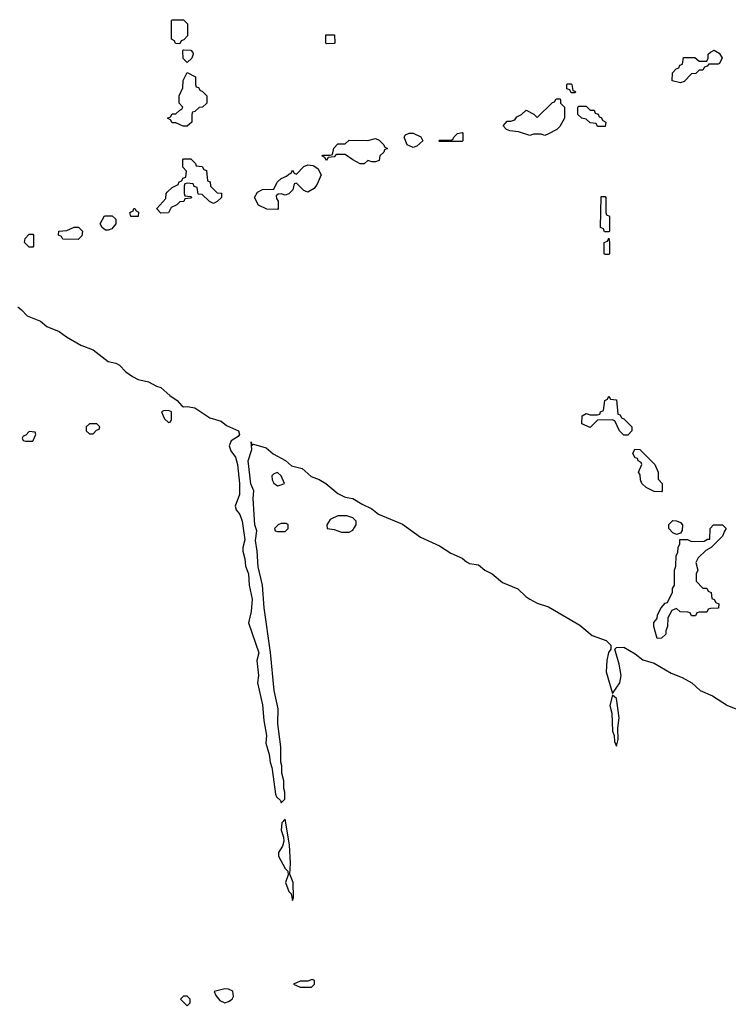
# Model space of a CAD drawing. Header units: inches. Extents: x 2701323 to 2964515, y 494916 to 722124.
# Tile 462 of 656: x 2854920 to 2858685, y 618743 to 623974. Entities that reach past the tile are written whole.
import ezdxf

# ---------------------------------------------------------------- set-up
doc = ezdxf.new("R2010")
doc.units = ezdxf.units.IN
doc.header["$MEASUREMENT"] = 0
doc.layers.add('C8651', color=7, linetype='Continuous')
doc.layers.add('C8652', color=7, linetype='Continuous')

msp = doc.modelspace()

# ---------------------------------------------------------------- linework, layer by layer
at = {"layer": 'C8651', "color": 2, "elevation": 2}
msp.add_lwpolyline([(2856259.1, 620000), (2856262, 619990), (2856279.8, 619859.8), (2856285.2, 619845.2), (2856306, 619826), (2856310, 619814), (2856328, 619832), (2856329.2, 619870), (2856323.7, 619890), (2856322.7, 619930), (2856313.2, 619970), (2856312.8, 620000)], dxfattribs=at)
for points in [[(2856330, 619726), (2856312.7, 619707.3), (2856308.3, 619668.3), (2856321, 619630), (2856322.8, 619610), (2856316.3, 619583.7), (2856294.8, 619550), (2856294.8, 619530), (2856330, 619464.7), (2856344.7, 619450), (2856346, 619430), (2856331.3, 619390), (2856350, 619342), (2856362, 619330), (2856370, 619294), (2856375.3, 619310), (2856372.7, 619390), (2856354.6, 619434.6), (2856359.3, 619490), (2856352.7, 619590)], [(2856473.6, 618873.6), (2856450, 618866), (2856410, 618866), (2856374, 618850), (2856410, 618834), (2856470, 618834), (2856486, 618850), (2856486, 618870)], [(2856010, 618825.2), (2855954, 618810), (2855962, 618790), (2855982.8, 618762.8), (2856010, 618751.3), (2856030, 618758), (2856048, 618770), (2856055.3, 618784.7), (2856053.2, 618813.2), (2856030, 618824)], [(2855810, 618786), (2855790, 618786), (2855774, 618770), (2855810, 618734), (2855826, 618750), (2855826, 618770)]]:
    msp.add_lwpolyline(points, close=True, dxfattribs=at)
at = {"layer": 'C8652', "color": 2, "elevation": 2}
for points in [[(2855770, 623846), (2855747.3, 623847.3), (2855742, 623862), (2855726, 623870), (2855726, 623970), (2855730, 623974), (2855790, 623974), (2855811.6, 623951.6), (2855811.6, 623888.4), (2855792.7, 623867.3), (2855778, 623862)], [(2856550, 623846), (2856546, 623850), (2856547.3, 623892.7), (2856592.7, 623892.7), (2856594, 623850), (2856590, 623848)], [(2855810, 623746), (2855788.4, 623768.4), (2855786, 623810), (2855790, 623814), (2855830, 623812), (2855839.6, 623799.6), (2855842, 623790), (2855834, 623770)], [(2858430, 623638), (2858386, 623650), (2858388.4, 623691.6), (2858407.3, 623712.7), (2858422, 623718), (2858427.3, 623732.7), (2858442, 623738), (2858447.3, 623772.7), (2858507.3, 623772.7), (2858530, 623754), (2858570, 623754), (2858578, 623770), (2858578, 623790), (2858590, 623802), (2858610, 623812), (2858636.9, 623796.9), (2858652, 623772), (2858638, 623742), (2858630, 623738), (2858582, 623738), (2858572.7, 623727.3), (2858558, 623722), (2858550, 623706), (2858530, 623706), (2858511.3, 623688.7), (2858490, 623686), (2858450, 623646)], [(2855810, 623408), (2855788.4, 623408.4), (2855750, 623426), (2855730, 623426), (2855722, 623442), (2855706, 623450), (2855722, 623458), (2855730, 623474), (2855750, 623474), (2855770, 623494), (2855782, 623498), (2855786, 623510), (2855768, 623530), (2855768, 623570), (2855787.3, 623612.7), (2855788.4, 623651.6), (2855810, 623694), (2855854, 623670), (2855854, 623630), (2855858, 623618), (2855870, 623614), (2855878, 623598), (2855890, 623594), (2855914, 623570), (2855914, 623530), (2855891.6, 623508.4), (2855872.7, 623507.3), (2855850, 623486), (2855838, 623482), (2855834, 623470), (2855834, 623430)], [(2857850, 623586), (2857842, 623602), (2857827.3, 623607.3), (2857826, 623630), (2857830, 623634), (2857850, 623634), (2857854, 623630), (2857858, 623598), (2857870, 623594), (2857874, 623590), (2857870, 623586)], [(2857710, 623358), (2857690, 623366), (2857650, 623366), (2857630, 623358), (2857570, 623378), (2857523.1, 623383.1), (2857506, 623390), (2857488, 623410), (2857510, 623434), (2857530, 623434), (2857550, 623442), (2857562, 623458), (2857586, 623470), (2857610, 623494), (2857651.6, 623471.6), (2857670, 623454), (2857750, 623534), (2857762, 623538), (2857770, 623554), (2857790, 623554), (2857794, 623550), (2857794, 623530), (2857814, 623510), (2857814, 623450), (2857790, 623406), (2857774, 623390), (2857730, 623368)], [(2857990, 623406), (2857982, 623422), (2857950, 623426), (2857930, 623446), (2857906, 623450), (2857886, 623470), (2857886, 623510), (2857890, 623514), (2857930, 623514), (2857950, 623494), (2857972.7, 623492.7), (2857978, 623478), (2857992.7, 623472.7), (2857998, 623458), (2858010, 623454), (2858018, 623438), (2858034, 623430), (2858030, 623406)], [(2857010, 623295.3), (2856978, 623310), (2856962, 623350), (2856970, 623362), (2856988.9, 623371.1), (2857010, 623371.3), (2857051.1, 623351.1), (2857062, 623330), (2857030, 623302)], [(2857150, 623326), (2857146, 623330), (2857150, 623334), (2857210, 623334), (2857222, 623338), (2857226, 623350), (2857246, 623370), (2857270, 623374), (2857274, 623370), (2857274, 623330), (2857270, 623326)], [(2856790, 623218), (2856770, 623226), (2856750, 623208), (2856728.7, 623208.7), (2856689, 623229), (2856650, 623258), (2856602, 623258), (2856590, 623246), (2856558, 623242), (2856550, 623226), (2856542, 623242), (2856526, 623250), (2856530, 623254), (2856570, 623254), (2856582, 623258), (2856588.4, 623291.6), (2856610, 623314), (2856650, 623314), (2856670, 623334), (2856770, 623332), (2856810, 623342), (2856830, 623334), (2856854, 623310), (2856858, 623298), (2856874, 623290), (2856858, 623282), (2856854, 623270), (2856834, 623250), (2856830, 623226), (2856810, 623218)], [(2855950, 622998), (2855928.9, 623008.9), (2855890, 623046), (2855867.3, 623047.3), (2855862, 623082), (2855847.3, 623087.3), (2855842, 623102), (2855810, 623106), (2855798, 623102), (2855794, 623090), (2855794, 623050), (2855798, 623038), (2855830, 623034), (2855834, 623030), (2855830, 623026), (2855798, 623022), (2855791.6, 623008.4), (2855770, 623006), (2855754, 622990), (2855724.7, 622975.3), (2855710, 622948), (2855670, 622946), (2855648.4, 622968.4), (2855648.4, 622971.6), (2855696.4, 623023.6), (2855698, 623050), (2855703.1, 623056.9), (2855730, 623082), (2855762, 623098), (2855767.3, 623112.7), (2855782, 623118), (2855787.3, 623132.7), (2855802, 623138), (2855806, 623170), (2855786, 623190), (2855786, 623230), (2855790, 623234), (2855830, 623234), (2855854, 623210), (2855858, 623198), (2855890, 623194), (2855898, 623178), (2855912.7, 623172.7), (2855918, 623118), (2855932.7, 623112.7), (2855934, 623090), (2855970, 623054), (2855992.7, 623052.7), (2855992, 623030), (2855970, 623008)], [(2856450, 623058), (2856430, 623066), (2856390, 623106), (2856378, 623102), (2856372, 623070), (2856350, 623048), (2856330, 623042), (2856310, 623048), (2856292.7, 623047.3), (2856282, 623038), (2856283.6, 623023.6), (2856294, 623010), (2856294, 622970), (2856290, 622966), (2856232.7, 622967.3), (2856189.2, 622989.2), (2856168, 623030), (2856183.1, 623056.9), (2856210, 623072), (2856270, 623074), (2856288, 623110), (2856308.9, 623131.1), (2856338, 623142), (2856350, 623154), (2856362, 623158), (2856370, 623174), (2856378, 623158), (2856390, 623154), (2856430, 623194), (2856450, 623202), (2856479.6, 623199.6), (2856503.6, 623183.6), (2856522, 623150), (2856499.6, 623100.4), (2856483.6, 623076.4)], [(2858050, 622846), (2858027.3, 622847.3), (2858022, 622862), (2858006, 622870), (2858010, 623034), (2858030, 623034), (2858034, 623030), (2858034, 622950), (2858038, 622938), (2858054, 622930), (2858054, 622850)], [(2855510, 622928), (2855506, 622950), (2855522, 622958), (2855526, 622970), (2855531.6, 622971.6), (2855538, 622958), (2855551.6, 622951.6), (2855550, 622928)], [(2855390, 622855.3), (2855376.4, 622856.4), (2855358, 622870), (2855348, 622890), (2855370, 622932), (2855411.6, 622931.6), (2855430, 622914), (2855430.7, 622889.3), (2855410, 622862)], [(2855230, 622806), (2855148.4, 622808.4), (2855142, 622822), (2855126, 622830), (2855128, 622850), (2855170, 622854), (2855210, 622872), (2855231.6, 622871.6), (2855254, 622850), (2855250, 622826)], [(2854970, 622766), (2854946, 622790), (2854948.4, 622811.6), (2854970, 622834), (2854990, 622834), (2854994, 622830), (2854994, 622770), (2854990, 622766)], [(2858030, 622726), (2858026, 622730), (2858026, 622790), (2858042, 622798), (2858050, 622814), (2858054, 622790), (2858054, 622730), (2858050, 622726)], [(2858130, 621766), (2858106, 621790), (2858082, 621842), (2858067.3, 621847.3), (2857990, 621846), (2857950, 621808), (2857907.3, 621827.3), (2857908, 621870), (2857930, 621882), (2857950, 621874), (2857990, 621874), (2858002, 621878), (2858006, 621890), (2858022, 621898), (2858028.4, 621951.6), (2858042, 621958), (2858050, 621974), (2858058, 621958), (2858090, 621954), (2858098, 621878), (2858110, 621874), (2858118, 621858), (2858130, 621854), (2858171.6, 621811.6), (2858172, 621790), (2858150, 621766)], [(2855710, 621898), (2855683.6, 621896.4), (2855674, 621890), (2855682, 621870), (2855690, 621854), (2855710, 621834), (2855722, 621838), (2855726, 621850), (2855726, 621890)], [(2855330, 621826), (2855290, 621826), (2855274, 621810), (2855274, 621790), (2855290, 621774), (2855310, 621774), (2855327.3, 621792.7), (2855342, 621798), (2855346, 621810)], [(2854970, 621786), (2854952.7, 621767.3), (2854938, 621762), (2854934, 621750), (2854938, 621738), (2854950, 621734), (2854990, 621734), (2855006, 621770), (2855002, 621782)], [(2858330, 621466), (2858290, 621468), (2858248.4, 621488.4), (2858226, 621510), (2858218, 621530), (2858216.4, 621556.4), (2858208, 621570), (2858226, 621610), (2858222, 621622), (2858206, 621630), (2858202, 621642), (2858190, 621646), (2858178, 621670), (2858188.7, 621691.3), (2858214, 621690), (2858294, 621610), (2858312, 621570), (2858312.7, 621532.7), (2858334, 621510), (2858334, 621470)], [(2856290, 621568.7), (2856270, 621561.2), (2856258.8, 621550), (2856260.7, 621530), (2856270, 621511.3), (2856290, 621498), (2856310, 621502), (2856326, 621510), (2856308.7, 621550)], [(2856658, 621338), (2856610, 621338), (2856570, 621318), (2856552, 621290), (2856554, 621270), (2856590, 621264.7), (2856630, 621251.3), (2856670, 621251.3), (2856690, 621262), (2856708, 621290), (2856708, 621310), (2856690, 621328)], [(2856310, 621298), (2856294, 621290), (2856274, 621270), (2856278, 621258), (2856290, 621254), (2856330, 621254), (2856346, 621270), (2856346, 621290), (2856336.4, 621296.4)], [(2858550, 620954), (2858570, 620954), (2858578, 620938), (2858594, 620930), (2858598, 620898), (2858610, 620894), (2858618, 620878), (2858634, 620870), (2858632.7, 620847.3), (2858590, 620846), (2858578, 620842), (2858570, 620826), (2858530, 620826), (2858518, 620822), (2858510, 620806), (2858490, 620806), (2858482, 620822), (2858470, 620826), (2858428.4, 620828.4), (2858410, 620846), (2858384.7, 620835.3), (2858363.6, 620796.4), (2858362, 620750), (2858352.7, 620727.3), (2858352, 620710), (2858330, 620688.7), (2858306, 620686), (2858288.7, 620750), (2858288.9, 620771.1), (2858307.3, 620792.7), (2858308.4, 620811.6), (2858328, 620850), (2858350, 620874), (2858362, 620878), (2858387.3, 620932.7), (2858388.4, 620951.6), (2858398, 620970), (2858398, 621050), (2858406, 621070), (2858407.3, 621127.3), (2858416.4, 621143.6), (2858418, 621170), (2858428, 621190), (2858428, 621212), (2858467.3, 621212.7), (2858490, 621202), (2858556.4, 621203.6), (2858574, 621214), (2858586, 621214), (2858588, 621270), (2858606, 621290), (2858654, 621290), (2858674, 621270), (2858663.6, 621256.4), (2858654, 621230), (2858594, 621170), (2858565.4, 621154.6), (2858525.4, 621114.6), (2858512, 621090), (2858522, 621050), (2858514, 621030), (2858514, 620990)], [(2858410, 621238), (2858390, 621248), (2858368, 621270), (2858368.7, 621291.3), (2858390, 621314), (2858410, 621312), (2858430, 621302), (2858442, 621290), (2858439.6, 621260.4), (2858430, 621246)], [(2858070, 620386), (2858055.5, 620330), (2858066, 620290), (2858070, 620194), (2858078, 620170), (2858079.6, 620139.6), (2858090, 620114), (2858099, 620150), (2858097.2, 620210), (2858104.7, 620264.7), (2858090, 620368)]]:
    msp.add_lwpolyline(points, close=True, dxfattribs=at)
for points in [[(2854910, 622447.7), (2854930, 622433), (2854959.9, 622399.9), (2855030, 622372.7), (2855064.1, 622344.1), (2855130, 622318), (2855168.5, 622288.5), (2855244.4, 622244.4), (2855310, 622220.5), (2855390, 622157.1), (2855430, 622148.5), (2855450, 622138.4), (2855483.9, 622103.9), (2855518.7, 622078.7), (2855550, 622062), (2855604.7, 622050), (2855646.9, 622026.9), (2855670, 622020.4), (2855717.1, 621977.1), (2855757.3, 621950), (2855781.6, 621921.6), (2855790, 621917.3), (2855810, 621919.5), (2855850, 621912.2), (2855930, 621858), (2855990, 621841.6), (2856018.3, 621818.3), (2856082, 621790), (2856088, 621770), (2856080.4, 621759.6), (2856044.1, 621735.9), (2856033.4, 621710), (2856042.5, 621682.5), (2856067.3, 621650), (2856078, 621610), (2856088, 621510), (2856087.9, 621452.1), (2856064.7, 621390), (2856070.8, 621370), (2856090, 621344.7), (2856102, 621310), (2856115.5, 621210), (2856104.9, 621170), (2856104.9, 621150), (2856115.5, 621110), (2856119.3, 621070), (2856135.5, 621030), (2856139.3, 620970), (2856155.2, 620895.2), (2856150.4, 620830), (2856135.5, 620770), (2856190.4, 620610.4), (2856179.3, 620570), (2856188, 620490), (2856183, 620450), (2856210, 620334), (2856217.1, 620250), (2856230.5, 620170.5), (2856227.3, 620130), (2856245.5, 620070), (2856250.6, 620030), (2856259.1, 620000)], [(2856312.8, 620000), (2856312.7, 620010), (2856306.6, 620030), (2856306.6, 620110), (2856292.1, 620232.1), (2856292.5, 620312.5), (2856272, 620410), (2856252.5, 620612.5), (2856219.5, 620850), (2856209.4, 620970), (2856187.6, 621067.6), (2856182, 621150), (2856172.9, 621207.1), (2856179, 621259), (2856169.3, 621290), (2856160.9, 621430), (2856164, 621470), (2856147.7, 621507.7), (2856134.5, 621630), (2856154, 621690), (2856150, 621730.8), (2856154, 621714), (2856162, 621718), (2856230, 621698.4), (2856267.1, 621667.1), (2856331.7, 621631.7), (2856363.8, 621603.8), (2856421, 621590), (2856467.7, 621547.7), (2856511.7, 621531.7), (2856546.8, 621510), (2856610, 621457.1), (2856650, 621437.6), (2856690.3, 621430.3), (2856739.3, 621399.3), (2856790, 621375.8), (2856826.6, 621346.6), (2856953.3, 621293.3), (2857050, 621224), (2857150, 621178), (2857210, 621139.3), (2857270, 621113), (2857293.5, 621093.5), (2857310, 621085.5), (2857356.9, 621076.9), (2857390.7, 621050), (2857430.3, 621030.3), (2857484.6, 620984.6), (2857567.3, 620950), (2857608.7, 620908.7), (2857630, 620894.4), (2857670, 620874), (2857730, 620854.9), (2857896.3, 620756.3), (2857962, 620702), (2858035.3, 620675.3), (2858061, 620650), (2858061, 620630), (2858048.4, 620611.6), (2858039.1, 620570), (2858036.3, 620510), (2858070, 620394), (2858109, 620450), (2858115.1, 620490), (2858105.1, 620550), (2858082, 620630), (2858090, 620638), (2858130, 620640.5), (2858190, 620605.5), (2858230, 620572.7), (2858290, 620555.5), (2858381.7, 620501.7), (2858439.9, 620479.9), (2858490.4, 620450.4), (2858536, 620410), (2858601.3, 620381.3), (2858681, 620330), (2858770, 620294.8)]]:
    msp.add_lwpolyline(points, dxfattribs=at)

doc.saveas('drawing.dxf')
